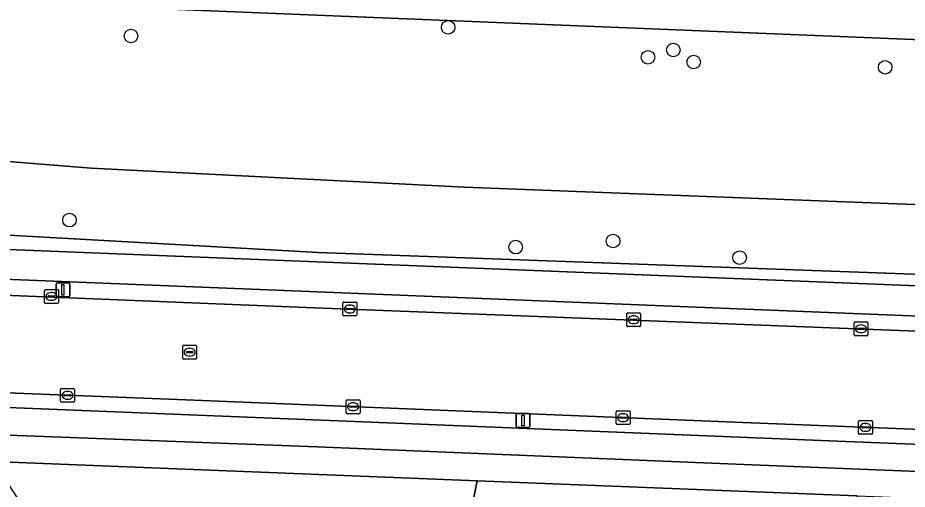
# Model space of a CAD drawing. Extents: x 159817 to 160765, y 380688 to 381638.
# Drawn here: x 160048.4 to 160112.5, y 380831.5 to 380865.4 of the extents above; entities that cross this region are included whole.
import ezdxf

# ---------------------------------------------------------------- set-up
doc = ezdxf.new("R2010")
doc.units = 0
for name, color, linetype in [('IMGEO_Berm_groen', 7, 'Continuous'), ('IMGEO_Berm_open', 7, 'Continuous'), ('IMGEO_Boom', 7, 'Continuous'), ('IMGEO_Fietspad_gesloten', 7, 'Continuous'), ('IMGEO_Groenvoorziening', 7, 'Continuous'), ('IMGEO_Kolk', 7, 'Continuous'), ('IMGEO_Lichtmast', 7, 'Continuous'), ('IMGEO_Rijbaan_lokaal_gesloten', 7, 'Continuous'), ('IMGEO_Rioolput', 7, 'Continuous'), ('IMGEO_Voetpad_open', 7, 'Continuous')]:
    doc.layers.add(name, color=color, linetype=linetype)

msp = doc.modelspace()

# ---------------------------------------------------------------- linework, layer by layer
at = {"layer": 'IMGEO_Berm_groen'}
for points in [[(160170.952, 380848.196), (160169.444, 380861.549), (160005.773, 380868.257), (159996.586, 380868.629), (159996.603, 380869.516), (159993.946, 380869.644), (159993.895, 380868.739), (159985.923, 380869.026)], [(160134.865, 380851.138), (160080.604, 380853.22), (160053.703, 380854.587), (160044.707, 380855.323), (160010.391, 380858.132), (160005.16, 380862.539), (160004.973, 380862.685), (160004.804, 380862.798), (160004.624, 380862.902), (160004.374, 380863.02), (160004.112, 380863.115), (160003.849, 380863.185), (160003.59, 380863.231), (160003.334, 380863.253), (160000, 380863.404), (159996.856, 380863.546), (159993.316, 380860.49), (159994.3, 380857.307), (160000, 380854.623), (160002.757, 380853.325), (160003.518, 380852.966), (160012.104, 380851.759), (160070.071, 380848.524), (160134.742, 380846.157)], [(159994.59, 380856.891), (159994.3, 380857.307), (159993.316, 380860.49), (159996.856, 380863.546), (160000, 380863.404), (160003.334, 380863.253), (160003.59, 380863.231), (160003.849, 380863.185), (160004.112, 380863.115), (160004.374, 380863.02), (160004.624, 380862.902), (160004.804, 380862.798), (160004.973, 380862.685), (160005.16, 380862.539), (160010.391, 380858.132), (160044.707, 380855.323), (160053.703, 380854.587), (160080.604, 380853.22), (160134.865, 380851.138), (160141.219, 380857.313)], [(160156.349, 380845.961), (160156.14, 380847.719), (160134.742, 380846.157), (160070.071, 380848.524), (160012.104, 380851.759), (160003.518, 380852.966), (160002.757, 380853.325), (160000, 380854.623), (159994.3, 380857.307)], [(160033.268, 380849.302), (160130.079, 380845.436)]]:
    msp.add_lwpolyline(points, dxfattribs=at)
at = {"layer": 'IMGEO_Berm_open'}
for points in [[(160130.003, 380843.262), (160033.135, 380847.16)], [(160034.378, 380845.965), (160069.804, 380844.539), (160114.428, 380842.797), (160134.96, 380842.037)], [(160148.549, 380834.366), (160131.344, 380835.06), (160101.272, 380836.242), (160059.921, 380837.918), (160024.863, 380839.289), (160013.174, 380839.819), (159983.877, 380840.951)], [(159998.89, 380839.296), (160013.044, 380838.712), (160036.967, 380837.769), (160075.667, 380836.227), (160108.085, 380834.901), (160148.206, 380833.304), (160159.182, 380832.864), (160167.329, 380832.624)]]:
    msp.add_lwpolyline(points, dxfattribs=at)
at = {"layer": 'IMGEO_Boom'}
for centre in [(160079.427, 380864.737), (160056.569, 380864.114), (160093.829, 380862.579), (160095.654, 380863.103), (160097.12, 380862.24), (160110.926, 380861.858), (160052.135, 380850.85), (160091.317, 380849.34), (160084.3, 380848.903), (160100.434, 380848.144)]:
    msp.add_circle(centre, 0.489, dxfattribs=at)
at = {"layer": 'IMGEO_Fietspad_gesloten'}
for points in [[(160130.079, 380845.436), (160033.268, 380849.302)], [(160033.135, 380847.16), (160130.003, 380843.262)], [(160167.329, 380832.624), (160159.182, 380832.864), (160148.206, 380833.304), (160108.085, 380834.901), (160075.667, 380836.227), (160036.967, 380837.769), (160013.044, 380838.712), (159998.89, 380839.296)], [(159986.803, 380836.025), (159999.529, 380837.135), (160003.267, 380837.131), (160012.949, 380836.768), (160031.816, 380835.953), (160069.996, 380834.506), (160100.74, 380833.252), (160127.614, 380832.16), (160158.243, 380830.882), (160165.881, 380830.585)]]:
    msp.add_lwpolyline(points, dxfattribs=at)
at = {"layer": 'IMGEO_Groenvoorziening'}
msp.add_lwpolyline([(160090.495, 380791.938), (160094.627, 380802.619), (160081.462, 380819.384), (160079.705, 380822.887), (160081.512, 380832.071), (160046.641, 380833.467), (160048.357, 380830.833), (160051.124, 380825.045), (160049.143, 380820.988), (160044.615, 380816.081), (160034.05, 380808.532), (160033.344, 380808.335)], dxfattribs=at)
msp.add_lwpolyline([(160081.462, 380819.384), (160086.28, 380819.803), (160089.7, 380822.6), (160094.143, 380821.615), (160104.4, 380819.293), (160108.669, 380825.894), (160108.907, 380830.975), (160081.512, 380832.071), (160079.705, 380822.887)], close=True, dxfattribs=at)
at = {"layer": 'IMGEO_Kolk'}
for p, q in [((160050.338, 380844.925), (160050.338, 380845.777)), ((160050.413, 380845.851), (160051.265, 380845.851)), ((160051.339, 380845.777), (160051.339, 380844.925)), ((160050.597, 380845.345), (160050.597, 380845.357)), ((160051.035, 380845.308), (160050.637, 380845.308)), ((160050.64, 380845.394), (160051.038, 380845.394)), ((160050.826, 380845.631), (160050.851, 380845.631)), ((160051.081, 380845.357), (160051.081, 380845.345)), ((160051.265, 380844.851), (160050.413, 380844.851)), ((160050.849, 380845.071), (160050.824, 380845.071)), ((160071.842, 380844.021), (160071.842, 380844.873)), ((160071.917, 380844.947), (160072.769, 380844.947)), ((160072.101, 380844.441), (160072.101, 380844.453)), ((160072.144, 380844.49), (160072.542, 380844.49)), ((160072.33, 380844.727), (160072.355, 380844.727)), ((160072.585, 380844.453), (160072.585, 380844.441)), ((160072.843, 380844.873), (160072.843, 380844.021)), ((160072.769, 380843.947), (160071.917, 380843.947)), ((160072.539, 380844.404), (160072.141, 380844.404)), ((160072.353, 380844.167), (160072.328, 380844.167)), ((160092.296, 380843.247), (160092.296, 380844.099)), ((160092.371, 380844.173), (160093.223, 380844.173)), ((160092.784, 380843.953), (160092.809, 380843.953)), ((160093.297, 380844.099), (160093.297, 380843.247)), ((160093.223, 380843.173), (160092.371, 380843.173)), ((160092.555, 380843.667), (160092.555, 380843.679)), ((160092.993, 380843.63), (160092.595, 380843.63)), ((160092.598, 380843.716), (160092.996, 380843.716)), ((160092.807, 380843.393), (160092.782, 380843.393)), ((160093.039, 380843.679), (160093.039, 380843.667)), ((160108.688, 380842.589), (160108.688, 380843.441)), ((160108.763, 380843.515), (160109.615, 380843.515)), ((160109.176, 380843.295), (160109.201, 380843.295)), ((160109.689, 380843.441), (160109.689, 380842.589)), ((160108.947, 380843.009), (160108.947, 380843.021)), ((160109.385, 380842.972), (160108.987, 380842.972)), ((160108.99, 380843.058), (160109.388, 380843.058)), ((160109.199, 380842.735), (160109.174, 380842.735)), ((160109.431, 380843.021), (160109.431, 380843.009)), ((160109.615, 380842.515), (160108.763, 380842.515)), ((160051.571, 380838.727), (160052.423, 380838.727)), ((160051.496, 380837.801), (160051.496, 380838.653)), ((160051.755, 380838.221), (160051.755, 380838.233)), ((160052.193, 380838.184), (160051.795, 380838.184)), ((160051.798, 380838.27), (160052.196, 380838.27)), ((160051.984, 380838.507), (160052.009, 380838.507)), ((160052.239, 380838.233), (160052.239, 380838.221)), ((160052.497, 380838.653), (160052.497, 380837.801)), ((160052.423, 380837.727), (160051.571, 380837.727)), ((160052.007, 380837.947), (160051.982, 380837.947)), ((160072.076, 380836.978), (160072.076, 380837.83)), ((160072.151, 380837.904), (160073.003, 380837.904)), ((160072.335, 380837.398), (160072.335, 380837.41)), ((160072.378, 380837.447), (160072.776, 380837.447)), ((160072.564, 380837.684), (160072.589, 380837.684)), ((160072.819, 380837.41), (160072.819, 380837.398)), ((160073.077, 380837.83), (160073.077, 380836.978)), ((160073.003, 380836.904), (160072.151, 380836.904)), ((160072.773, 380837.361), (160072.375, 380837.361)), ((160072.587, 380837.124), (160072.562, 380837.124)), ((160091.538, 380836.189), (160091.538, 380837.041)), ((160091.613, 380837.115), (160092.465, 380837.115)), ((160092.026, 380836.895), (160092.051, 380836.895)), ((160092.539, 380837.041), (160092.539, 380836.189)), ((160092.465, 380836.115), (160091.613, 380836.115)), ((160091.797, 380836.609), (160091.797, 380836.621)), ((160092.235, 380836.572), (160091.837, 380836.572)), ((160091.84, 380836.658), (160092.238, 380836.658)), ((160092.049, 380836.335), (160092.024, 380836.335)), ((160092.281, 380836.621), (160092.281, 380836.609)), ((160109.009, 380835.491), (160109.009, 380836.343)), ((160109.084, 380836.417), (160109.936, 380836.417)), ((160109.497, 380836.197), (160109.522, 380836.197)), ((160110.01, 380836.343), (160110.01, 380835.491)), ((160109.268, 380835.911), (160109.268, 380835.923)), ((160109.706, 380835.874), (160109.308, 380835.874)), ((160109.311, 380835.96), (160109.709, 380835.96)), ((160109.52, 380835.637), (160109.495, 380835.637)), ((160109.752, 380835.923), (160109.752, 380835.911)), ((160109.936, 380835.417), (160109.084, 380835.417))]:
    msp.add_line(p, q, dxfattribs=at)
for points in [[(160050.338, 380844.925), (160050.338, 380845.777)], [(160050.413, 380845.851), (160051.265, 380845.851)], [(160051.339, 380845.777), (160051.339, 380844.925)], [(160051.265, 380844.851), (160050.413, 380844.851)], [(160071.842, 380844.021), (160071.842, 380844.873)], [(160071.917, 380844.947), (160072.769, 380844.947)], [(160072.843, 380844.873), (160072.843, 380844.021)], [(160072.769, 380843.947), (160071.917, 380843.947)], [(160092.296, 380843.247), (160092.296, 380844.099)], [(160092.371, 380844.173), (160093.223, 380844.173)], [(160093.297, 380844.099), (160093.297, 380843.247)], [(160093.223, 380843.173), (160092.371, 380843.173)], [(160108.688, 380842.589), (160108.688, 380843.441)], [(160108.763, 380843.515), (160109.615, 380843.515)], [(160109.689, 380843.441), (160109.689, 380842.589)], [(160109.615, 380842.515), (160108.763, 380842.515)], [(160051.571, 380838.727), (160052.423, 380838.727)], [(160051.496, 380837.801), (160051.496, 380838.653)], [(160052.497, 380838.653), (160052.497, 380837.801)], [(160052.423, 380837.727), (160051.571, 380837.727)], [(160072.076, 380836.978), (160072.076, 380837.83)], [(160072.151, 380837.904), (160073.003, 380837.904)], [(160073.077, 380837.83), (160073.077, 380836.978)], [(160073.003, 380836.904), (160072.151, 380836.904)], [(160091.538, 380836.189), (160091.538, 380837.041)], [(160091.613, 380837.115), (160092.465, 380837.115)], [(160092.539, 380837.041), (160092.539, 380836.189)], [(160092.465, 380836.115), (160091.613, 380836.115)], [(160109.009, 380835.491), (160109.009, 380836.343)], [(160109.084, 380836.417), (160109.936, 380836.417)], [(160110.01, 380836.343), (160110.01, 380835.491)], [(160109.936, 380835.417), (160109.084, 380835.417)]]:
    msp.add_lwpolyline(points, dxfattribs=at)
for centre, radius, start, end in [((160050.415, 380845.775), 0.0765, 91.55205, 178.44795), ((160050.415, 380845.775), 0.0765, 91.55205, 178.44795), ((160051.263, 380845.775), 0.0765, 1.55205, 88.44795), ((160051.263, 380845.775), 0.0765, 1.55205, 88.44795), ((160050.637, 380845.354), 0.0403, 85.87752, 175.75265), ((160050.634, 380845.344), 0.0366, 178.93798, 274.71019), ((160051.038, 380845.351), 0.043, 264.86636, 352.45326), ((160051.042, 380845.356), 0.0386, 1.73085, 96.63898), ((160050.415, 380844.927), 0.0765, 181.55205, 268.44795), ((160050.415, 380844.927), 0.0765, 181.55205, 268.44795), ((160051.263, 380844.927), 0.0765, 271.55205, 358.44795), ((160051.263, 380844.927), 0.0765, 271.55205, 358.44795), ((160071.919, 380844.871), 0.0765, 91.55205, 178.44795), ((160071.919, 380844.871), 0.0765, 91.55205, 178.44795), ((160072.141, 380844.45), 0.0403, 85.87752, 175.75265), ((160072.546, 380844.452), 0.0386, 1.73085, 96.63898), ((160072.767, 380844.871), 0.0765, 1.55205, 88.44795), ((160072.767, 380844.871), 0.0765, 1.55205, 88.44795), ((160071.919, 380844.023), 0.0765, 181.55205, 268.44795), ((160071.919, 380844.023), 0.0765, 181.55205, 268.44795), ((160072.138, 380844.44), 0.0366, 178.93798, 274.71019), ((160072.542, 380844.447), 0.043, 264.86636, 352.45326), ((160072.767, 380844.023), 0.0765, 271.55205, 358.44795), ((160072.767, 380844.023), 0.0765, 271.55205, 358.44795), ((160092.373, 380844.097), 0.0765, 91.55205, 178.44795), ((160092.373, 380844.097), 0.0765, 91.55205, 178.44795), ((160093.221, 380844.097), 0.0765, 1.55205, 88.44795), ((160093.221, 380844.097), 0.0765, 1.55205, 88.44795), ((160092.373, 380843.249), 0.0765, 181.55205, 268.44795), ((160092.373, 380843.249), 0.0765, 181.55205, 268.44795), ((160092.595, 380843.676), 0.0403, 85.87752, 175.75265), ((160092.592, 380843.666), 0.0366, 178.93798, 274.71019), ((160092.996, 380843.673), 0.043, 264.86636, 352.45326), ((160093, 380843.678), 0.0386, 1.73085, 96.63898), ((160093.221, 380843.249), 0.0765, 271.55205, 358.44795), ((160093.221, 380843.249), 0.0765, 271.55205, 358.44795), ((160108.765, 380843.439), 0.0765, 91.55205, 178.44795), ((160108.765, 380843.439), 0.0765, 91.55205, 178.44795), ((160109.613, 380843.439), 0.0765, 1.55205, 88.44795), ((160109.613, 380843.439), 0.0765, 1.55205, 88.44795), ((160108.765, 380842.591), 0.0765, 181.55205, 268.44795), ((160108.765, 380842.591), 0.0765, 181.55205, 268.44795), ((160108.987, 380843.018), 0.0403, 85.87752, 175.75265), ((160108.984, 380843.008), 0.0366, 178.93798, 274.71019), ((160109.388, 380843.015), 0.043, 264.86636, 352.45326), ((160109.392, 380843.02), 0.0386, 1.73085, 96.63898), ((160109.613, 380842.591), 0.0765, 271.55205, 358.44795), ((160109.613, 380842.591), 0.0765, 271.55205, 358.44795), ((160051.573, 380838.651), 0.0765, 91.55205, 178.44795), ((160051.573, 380838.651), 0.0765, 91.55205, 178.44795), ((160052.421, 380838.651), 0.0765, 1.55205, 88.44795), ((160052.421, 380838.651), 0.0765, 1.55205, 88.44795), ((160051.795, 380838.23), 0.0403, 85.87752, 175.75265), ((160051.792, 380838.22), 0.0366, 178.93798, 274.71019), ((160052.196, 380838.227), 0.043, 264.86636, 352.45326), ((160052.2, 380838.232), 0.0386, 1.73085, 96.63898), ((160051.573, 380837.803), 0.0765, 181.55205, 268.44795), ((160051.573, 380837.803), 0.0765, 181.55205, 268.44795), ((160052.421, 380837.803), 0.0765, 271.55205, 358.44795), ((160052.421, 380837.803), 0.0765, 271.55205, 358.44795), ((160072.153, 380837.828), 0.0765, 91.55205, 178.44795), ((160072.153, 380837.828), 0.0765, 91.55205, 178.44795), ((160072.375, 380837.407), 0.0403, 85.87752, 175.75265), ((160072.372, 380837.397), 0.0366, 178.93798, 274.71019), ((160072.776, 380837.404), 0.043, 264.86636, 352.45326), ((160072.78, 380837.409), 0.0386, 1.73085, 96.63898), ((160073.001, 380837.828), 0.0765, 1.55205, 88.44795), ((160073.001, 380837.828), 0.0765, 1.55205, 88.44795), ((160072.153, 380836.98), 0.0765, 181.55205, 268.44795), ((160072.153, 380836.98), 0.0765, 181.55205, 268.44795), ((160073.001, 380836.98), 0.0765, 271.55205, 358.44795), ((160073.001, 380836.98), 0.0765, 271.55205, 358.44795), ((160091.615, 380837.039), 0.0765, 91.55205, 178.44795), ((160091.615, 380837.039), 0.0765, 91.55205, 178.44795), ((160092.463, 380837.039), 0.0765, 1.55205, 88.44795), ((160092.463, 380837.039), 0.0765, 1.55205, 88.44795), ((160091.615, 380836.191), 0.0765, 181.55205, 268.44795), ((160091.615, 380836.191), 0.0765, 181.55205, 268.44795), ((160091.837, 380836.618), 0.0403, 85.87752, 175.75265), ((160091.834, 380836.608), 0.0366, 178.93798, 274.71019), ((160092.238, 380836.615), 0.043, 264.86636, 352.45326), ((160092.242, 380836.62), 0.0386, 1.73085, 96.63898), ((160092.463, 380836.191), 0.0765, 271.55205, 358.44795), ((160092.463, 380836.191), 0.0765, 271.55205, 358.44795), ((160109.086, 380836.341), 0.0765, 91.55205, 178.44795), ((160109.086, 380836.341), 0.0765, 91.55205, 178.44795), ((160109.934, 380836.341), 0.0765, 1.55205, 88.44795), ((160109.934, 380836.341), 0.0765, 1.55205, 88.44795), ((160109.086, 380835.493), 0.0765, 181.55205, 268.44795), ((160109.086, 380835.493), 0.0765, 181.55205, 268.44795), ((160109.308, 380835.92), 0.0403, 85.87752, 175.75265), ((160109.305, 380835.91), 0.0366, 178.93798, 274.71019), ((160109.709, 380835.917), 0.043, 264.86636, 352.45326), ((160109.713, 380835.922), 0.0386, 1.73085, 96.63898), ((160109.934, 380835.493), 0.0765, 271.55205, 358.44795), ((160109.934, 380835.493), 0.0765, 271.55205, 358.44795)]:
    msp.add_arc(centre, radius, start, end, dxfattribs=at)
for centre, major_axis, ratio, start_param, end_param in [((160050.825, 380845.351), (-0.387, 0.002), 0.722429, 4.712389, 7.853982), ((160050.85, 380845.351), (-0.39, 0.002), 0.717154, 1.570796, 4.712389), ((160072.329, 380844.447), (-0.387, 0.002), 0.722429, 4.712389, 7.853982), ((160072.354, 380844.447), (-0.39, 0.002), 0.717154, 1.570796, 4.712389), ((160092.783, 380843.673), (-0.387, 0.002), 0.722429, 4.712389, 7.853982), ((160092.808, 380843.673), (-0.39, 0.002), 0.717154, 1.570796, 4.712389), ((160109.175, 380843.015), (-0.387, 0.002), 0.722429, 4.712389, 7.853982), ((160109.2, 380843.015), (-0.39, 0.002), 0.717154, 1.570796, 4.712389), ((160051.983, 380838.227), (-0.387, 0.002), 0.722429, 4.712389, 7.853982), ((160052.008, 380838.227), (-0.39, 0.002), 0.717154, 1.570796, 4.712389), ((160072.563, 380837.404), (-0.387, 0.002), 0.722429, 4.712389, 7.853982), ((160072.588, 380837.404), (-0.39, 0.002), 0.717154, 1.570796, 4.712389), ((160092.025, 380836.615), (-0.387, 0.002), 0.722429, 4.712389, 7.853982), ((160092.05, 380836.615), (-0.39, 0.002), 0.717154, 1.570796, 4.712389), ((160109.496, 380835.917), (-0.387, 0.002), 0.722429, 4.712389, 7.853982), ((160109.521, 380835.917), (-0.39, 0.002), 0.717154, 1.570796, 4.712389)]:
    msp.add_ellipse(centre, major_axis=major_axis, ratio=ratio, start_param=start_param, end_param=end_param, dxfattribs=at)
at = {"layer": 'IMGEO_Lichtmast'}
for p, q in [((160051.166, 380845.425), (160051.166, 380846.225)), ((160051.166, 380846.225), (160051.166, 380845.425)), ((160051.266, 380846.325), (160052.056, 380846.325)), ((160052.056, 380846.325), (160051.266, 380846.325)), ((160052.156, 380846.225), (160052.156, 380845.425)), ((160052.156, 380845.425), (160052.156, 380846.225)), ((160052.056, 380845.325), (160051.266, 380845.325)), ((160051.266, 380845.325), (160052.056, 380845.325)), ((160084.329, 380836.01), (160084.329, 380836.81)), ((160084.329, 380836.81), (160084.329, 380836.01)), ((160084.429, 380836.91), (160085.219, 380836.91)), ((160085.219, 380836.91), (160084.429, 380836.91)), ((160085.319, 380836.81), (160085.319, 380836.01)), ((160085.319, 380836.01), (160085.319, 380836.81)), ((160085.219, 380835.91), (160084.429, 380835.91)), ((160084.429, 380835.91), (160085.219, 380835.91))]:
    msp.add_line(p, q, dxfattribs=at)
for points in [[(160051.586, 380846.2), (160051.736, 380846.2), (160051.736, 380845.45), (160051.586, 380845.45), (160051.586, 380846.2)], [(160084.749, 380836.785), (160084.899, 380836.785), (160084.899, 380836.035), (160084.749, 380836.035), (160084.749, 380836.785)]]:
    msp.add_lwpolyline(points, dxfattribs=at)
for centre, start, end in [((160051.266, 380846.225), 90, 180), ((160051.266, 380846.225), 90, 180), ((160052.056, 380846.225), 0, 90), ((160052.056, 380846.225), 360, 90), ((160051.266, 380845.425), 180, 270), ((160051.266, 380845.425), 180, 270), ((160052.056, 380845.425), 270, 0), ((160052.056, 380845.425), 270, 0), ((160084.429, 380836.81), 90, 180), ((160084.429, 380836.81), 90, 180), ((160085.219, 380836.81), 0, 90), ((160085.219, 380836.81), 360, 90), ((160084.429, 380836.01), 180, 270), ((160084.429, 380836.01), 180, 270), ((160085.219, 380836.01), 270, 0), ((160085.219, 380836.01), 270, 0)]:
    msp.add_arc(centre, 0.1, start, end, dxfattribs=at)
at = {"layer": 'IMGEO_Rijbaan_lokaal_gesloten'}
for points in [[(160004.905, 380844.151), (159984.013, 380845.785), (159980.681, 380846.05), (159977.667, 380846.29), (159968.895, 380845.483), (159968.675, 380843.958), (159983.987, 380843.703), (159983.837, 380840.953), (159983.877, 380840.951), (160013.174, 380839.819), (160024.863, 380839.289), (160059.921, 380837.918), (160101.272, 380836.242), (160131.344, 380835.06), (160148.549, 380834.366)], [(160134.96, 380842.037), (160114.428, 380842.797), (160069.804, 380844.539), (160034.378, 380845.965)]]:
    msp.add_lwpolyline(points, dxfattribs=at)
at = {"layer": 'IMGEO_Rioolput'}
for p, q in [((160060.299, 380840.907), (160060.299, 380841.759)), ((160060.374, 380841.833), (160061.226, 380841.833)), ((160060.558, 380841.327), (160060.558, 380841.339)), ((160060.996, 380841.29), (160060.598, 380841.29)), ((160060.601, 380841.376), (160060.999, 380841.376)), ((160060.787, 380841.613), (160060.812, 380841.613)), ((160061.042, 380841.339), (160061.042, 380841.327)), ((160061.3, 380841.759), (160061.3, 380840.907)), ((160061.226, 380840.833), (160060.374, 380840.833)), ((160060.81, 380841.053), (160060.785, 380841.053))]:
    msp.add_line(p, q, dxfattribs=at)
for points in [[(160060.299, 380840.907), (160060.299, 380841.759)], [(160060.374, 380841.833), (160061.226, 380841.833)], [(160061.3, 380841.759), (160061.3, 380840.907)], [(160061.226, 380840.833), (160060.374, 380840.833)]]:
    msp.add_lwpolyline(points, dxfattribs=at)
for centre, radius, start, end in [((160060.376, 380841.757), 0.0765, 91.55205, 178.44795), ((160060.376, 380841.757), 0.0765, 91.55205, 178.44795), ((160060.598, 380841.336), 0.0403, 85.87752, 175.75265), ((160060.595, 380841.326), 0.0366, 178.93798, 274.71019), ((160060.999, 380841.333), 0.043, 264.86636, 352.45326), ((160061.003, 380841.338), 0.0386, 1.73085, 96.63898), ((160061.224, 380841.757), 0.0765, 1.55205, 88.44795), ((160061.224, 380841.757), 0.0765, 1.55205, 88.44795), ((160060.376, 380840.909), 0.0765, 181.55205, 268.44795), ((160060.376, 380840.909), 0.0765, 181.55205, 268.44795), ((160061.224, 380840.909), 0.0765, 271.55205, 358.44795), ((160061.224, 380840.909), 0.0765, 271.55205, 358.44795)]:
    msp.add_arc(centre, radius, start, end, dxfattribs=at)
for centre, major_axis, ratio, start_param, end_param in [((160060.786, 380841.333), (-0.387, 0.002), 0.722429, 4.712389, 7.853982), ((160060.811, 380841.333), (-0.39, 0.002), 0.717154, 1.570796, 4.712389)]:
    msp.add_ellipse(centre, major_axis=major_axis, ratio=ratio, start_param=start_param, end_param=end_param, dxfattribs=at)
at = {"layer": 'IMGEO_Voetpad_open'}
for points in [[(159985.923, 380869.026), (159993.895, 380868.739), (159993.946, 380869.644), (159996.603, 380869.516), (159996.586, 380868.629), (160005.773, 380868.257), (160169.444, 380861.549), (160169.293, 380862.879), (160168.811, 380864.208)], [(160165.881, 380830.585), (160158.243, 380830.882), (160127.614, 380832.16), (160100.74, 380833.252), (160069.996, 380834.506), (160031.816, 380835.953), (160012.949, 380836.768), (160003.267, 380837.131), (159999.529, 380837.135), (159986.803, 380836.025)], [(160003.154, 380835.218), (160008.363, 380835.038), (160011.118, 380834.943), (160013.721, 380834.853), (160046.641, 380833.467), (160081.512, 380832.071), (160108.907, 380830.975), (160118.466, 380830.592), (160148.397, 380829.394), (160151.693, 380829.262), (160153.414, 380829.193), (160161.991, 380828.85), (160164.056, 380828.767)]]:
    msp.add_lwpolyline(points, dxfattribs=at)

doc.saveas('drawing.dxf')
